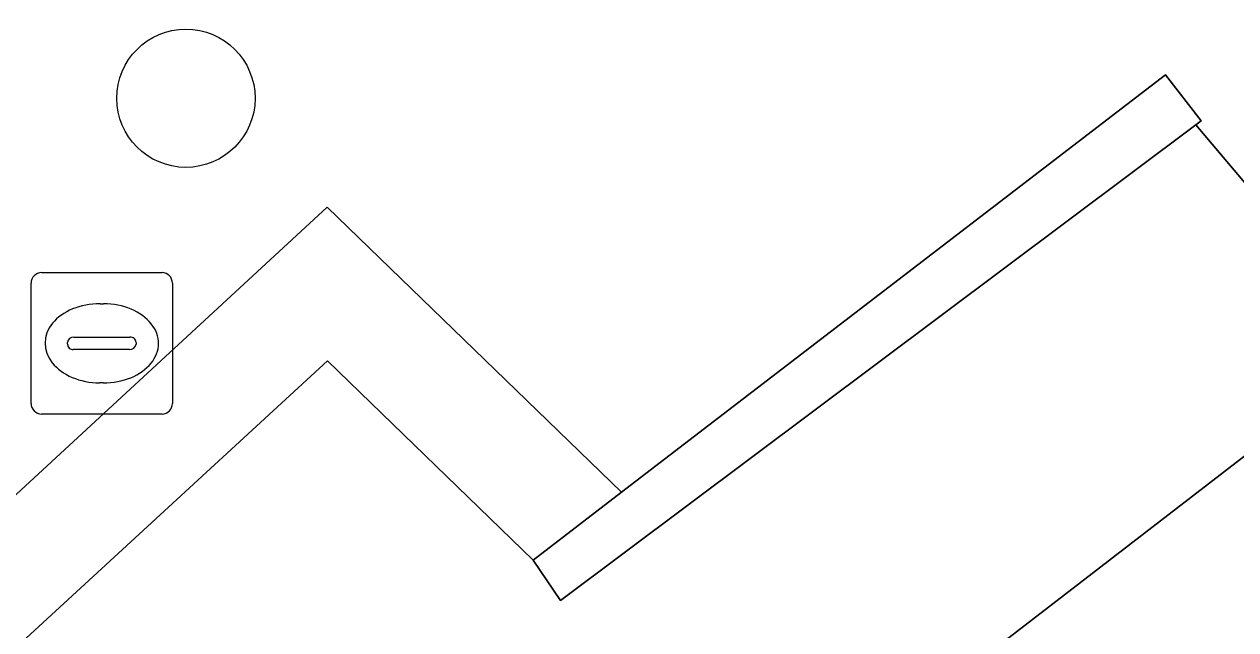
# Model space of a CAD drawing. Extents: x 161087 to 161926, y 382572 to 383873.
# Drawn here: x 161580.01 to 161588.58, y 382946.58 to 382950.86 of the extents above; entities that cross this region are included whole.
import ezdxf

# ---------------------------------------------------------------- set-up
doc = ezdxf.new("R2010")
doc.units = 0
for name, color, linetype in [('IMGEO_Boom', 7, 'Continuous'), ('IMGEO_Brandkraan', 7, 'Continuous'), ('IMGEO_Muur', 7, 'Continuous'), ('IMGEO_Pand', 7, 'Continuous'), ('IMGEO_Voetpad_op_trap', 7, 'Continuous'), ('IMGEO_Voetpad_open', 7, 'Continuous')]:
    doc.layers.add(name, color=color, linetype=linetype)

msp = doc.modelspace()

# ---------------------------------------------------------------- linework, layer by layer
at = {"layer": 'IMGEO_Boom'}
msp.add_circle((161581.151, 382950.339), 0.4892, dxfattribs=at)
at = {"layer": 'IMGEO_Brandkraan'}
for p, q in [((161580.1299, 382949.1055), (161580.9821, 382949.1055)), ((161580.0555, 382948.1789), (161580.0555, 382949.0311)), ((161581.0565, 382949.0311), (161581.0565, 382948.1789)), ((161580.5435, 382948.8847), (161580.5685, 382948.8847)), ((161580.357, 382948.6483), (161580.7549, 382948.6483)), ((161580.3139, 382948.5989), (161580.3139, 382948.6111)), ((161580.7515, 382948.5617), (161580.3536, 382948.5617)), ((161580.798, 382948.6111), (161580.798, 382948.5989)), ((161580.5655, 382948.3253), (161580.5406, 382948.3253)), ((161580.9821, 382948.1045), (161580.1299, 382948.1045))]:
    msp.add_line(p, q, dxfattribs=at)
for points in [[(161580.1299, 382949.1055), (161580.9821, 382949.1055)], [(161580.0555, 382948.1789), (161580.0555, 382949.0311)], [(161581.0565, 382949.0311), (161581.0565, 382948.1789)], [(161580.9821, 382948.1045), (161580.1299, 382948.1045)]]:
    msp.add_lwpolyline(points, dxfattribs=at)
for centre, radius, start, end in [((161580.132, 382949.029), 0.0765, 91.55205, 178.44795), ((161580.132, 382949.029), 0.0765, 91.55205, 178.44795), ((161580.98, 382949.029), 0.0765, 1.55205, 88.44795), ((161580.98, 382949.029), 0.0765, 1.55205, 88.44795), ((161580.3541, 382948.6081), 0.0403, 85.87752, 175.75265), ((161580.7594, 382948.6099), 0.0386, 1.73085, 96.63898), ((161580.3506, 382948.5982), 0.0366, 178.93798, 274.71019), ((161580.7554, 382948.6045), 0.043, 264.86636, 352.45326), ((161580.132, 382948.181), 0.0765, 181.55205, 268.44795), ((161580.132, 382948.181), 0.0765, 181.55205, 268.44795), ((161580.98, 382948.181), 0.0765, 271.55205, 358.44795), ((161580.98, 382948.181), 0.0765, 271.55205, 358.44795)]:
    msp.add_arc(centre, radius, start, end, dxfattribs=at)
for centre, major_axis, ratio, start_param, end_param in [((161580.542, 382948.605), (-0.3872, 0.002), 0.722429, 4.712389, 7.853982), ((161580.567, 382948.605), (-0.3901, 0.002), 0.717154, 1.570796, 4.712389)]:
    msp.add_ellipse(centre, major_axis=major_axis, ratio=ratio, start_param=start_param, end_param=end_param, dxfattribs=at)
at = {"layer": 'IMGEO_Muur'}
msp.add_lwpolyline([(161588.295, 382950.151), (161588.332, 382950.179), (161588.079, 382950.504), (161584.232, 382947.551), (161583.608, 382947.071), (161583.8, 382946.786)], close=True, dxfattribs=at)
at = {"layer": 'IMGEO_Pand'}
msp.add_lwpolyline([(161609.618, 382958.613), (161602.246, 382953.638), (161598.78, 382955.626), (161589.629, 382948.571), (161583.177, 382943.597), (161590.612, 382934.006), (161591.02, 382933.48), (161591.673, 382932.638), (161601.036, 382920.562), (161605.233, 382923.818), (161604.439, 382924.844), (161623.254, 382938.407)], close=True, dxfattribs=at)
at = {"layer": 'IMGEO_Voetpad_op_trap'}
msp.add_lwpolyline([(161583.608, 382947.071), (161584.232, 382947.551), (161582.151, 382949.569), (161574.131, 382942.159), (161573.441, 382941.522), (161583.816, 382928.03), (161591.332, 382932.438), (161591.673, 382932.638), (161591.02, 382933.48), (161589.044, 382932.291), (161588.496, 382931.961), (161583.888, 382929.19), (161574.603, 382941.532), (161582.153, 382948.482)], close=True, dxfattribs=at)
at = {"layer": 'IMGEO_Voetpad_open'}
msp.add_lwpolyline([(161611.79, 382971.239), (161597.767, 382964.102), (161598.815, 382962.963), (161600.822, 382960.782), (161598.64, 382958.729), (161596.533, 382956.746), (161593.444, 382960.122), (161585.852, 382955.454), (161584.599, 382954.611), (161584.813, 382954.298), (161572.608, 382945.998), (161572.373, 382946.378), (161570.56, 382945.2), (161573.441, 382941.522), (161574.131, 382942.159), (161582.151, 382949.569), (161584.232, 382947.551), (161588.079, 382950.504), (161588.332, 382950.179), (161588.295, 382950.151), (161589.365, 382948.884), (161598.708, 382956.104), (161602.176, 382954.091)], dxfattribs=at)
msp.add_lwpolyline([(161583.954, 382937.82), (161584.447, 382938.221), (161588.636, 382932.817), (161590.612, 382934.006), (161583.177, 382943.597), (161589.629, 382948.571), (161589.365, 382948.884), (161588.295, 382950.151), (161583.8, 382946.786), (161583.608, 382947.071), (161582.153, 382948.482), (161574.603, 382941.532), (161583.888, 382929.19), (161588.496, 382931.961)], close=True, dxfattribs=at)

doc.saveas('drawing.dxf')
